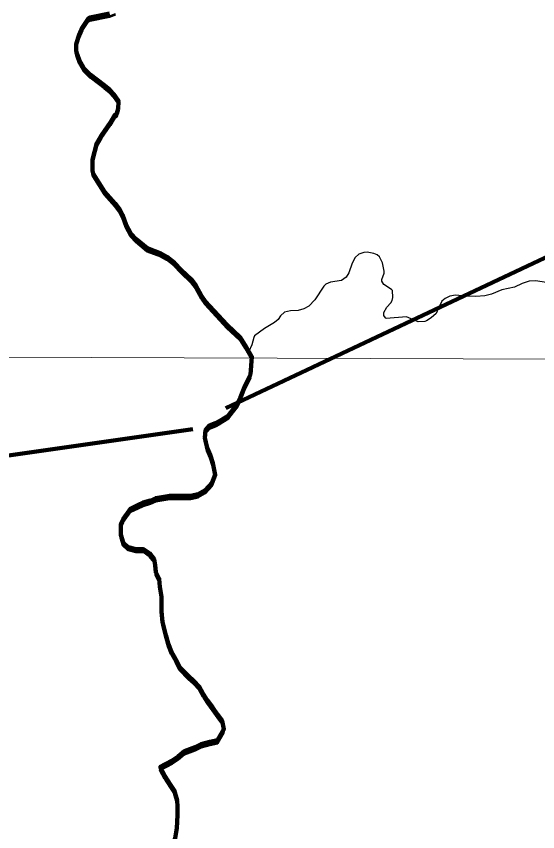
# Model space of a CAD drawing. Extents: x -1643653 to 4543381, y 1624270 to 13878484.
# Drawn here: x 736109 to 740621, y 8945147 to 8952202 of the extents above; entities that cross this region are included whole.
import ezdxf

# ---------------------------------------------------------------- set-up
doc = ezdxf.new("R2010")
doc.units = 0
doc.header["$LTSCALE"] = 200
for name, color, linetype, lineweight in [('1', 7, 'Continuous', 13), ('24', 7, 'Continuous', 25), ('53', 7, 'Continuous', 106), ('59', 7, 'Continuous', 53), ('60', 7, 'Continuous', 13), ('9', 7, 'Continuous', 90)]:
    doc.layers.add(name, color=color, linetype=linetype, lineweight=lineweight)

msp = doc.modelspace()

# ---------------------------------------------------------------- linework, layer by layer
at = {"layer": '1'}
msp.add_line((565315.3, 8949866.8), (791497.7, 8949052.2), dxfattribs=at)
at = {"layer": '24', "lineweight": 53}
for points in [[(736915.8, 8952227.5), (736746.2, 8952191.8), (736734.2, 8952186), (736680.5, 8952109.1), (736652.4, 8952042.2), (736628, 8951962.5), (736626.1, 8951909.8), (736629.1, 8951890.4), (736652.2, 8951824.1), (736693.8, 8951753.5), (736751.8, 8951695.4), (736872.7, 8951604.6), (736918.3, 8951565.6), (736953.6, 8951528.3), (736987.1, 8951480.3), (736992.2, 8951466.2), (736991.6, 8951401.6)], [(736991.6, 8951401.6), (736977.6, 8951361.6), (736962.6, 8951350.4), (736923.5, 8951285.3), (736844.9, 8951173.2), (736806.8, 8951104.1), (736767.2, 8950959.9), (736766.7, 8950864.6), (736773.5, 8950843), (736873.1, 8950687.5), (736964, 8950582.3), (737005.9, 8950527.2), (737027.5, 8950484.6), (737056.7, 8950403.1), (737100.5, 8950322.1), (737144.6, 8950272.8), (737242.5, 8950194.6), (737359.4, 8950150.4), (737410.4, 8950121.1), (737478.1, 8950069.7), (737536.8, 8950007.6), (737622.1, 8949926.5), (737662.5, 8949873.3), (737710.3, 8949784.5), (737742.4, 8949737.3), (737932.5, 8949531.3), (738045.7, 8949425), (738090.7, 8949356.8), (738148, 8949255.8), (738136, 8949103.5)], [(738136, 8949103.5), (738089.6, 8949007), (738048.2, 8948905.4), (738017.2, 8948839.4), (737945.4, 8948748.2), (737869, 8948701.7), (737833, 8948682.7), (737782, 8948662.6), (737747, 8948620.9), (737740.6, 8948556), (737760.3, 8948469.2), (737785.4, 8948408), (737810.3, 8948336.6), (737829.9, 8948234.6), (737804, 8948168.5), (737742.6, 8948102.7), (737681.3, 8948067.4), (737615.1, 8948052.6), (737564.2, 8948052.9), (737508.3, 8948053.2), (737437.1, 8948053.7), (737314.9, 8948034), (737269, 8948014), (737207.8, 8947994), (737161.9, 8947973.9), (737100.6, 8947943.7), (737033.9, 8947852.4), (737013.2, 8947806.7), (737012.6, 8947715.1), (737032.5, 8947648.7), (737078, 8947607.7), (737144, 8947592), (737210.1, 8947591.6), (737260.7, 8947555.7), (737301, 8947504.5), (737310.8, 8947453.5), (737315.5, 8947392.4), (737345.6, 8947336.2), (737350.2, 8947264.9), (737364.9, 8947178.2), (737364.5, 8947122.2), (737364, 8947050.9), (737373.5, 8946959.2), (737403.3, 8946847), (737423.1, 8946775.6), (737448.1, 8946709.2), (737488.3, 8946637.7), (737523.4, 8946571.2), (737599.2, 8946494.4), (737644.7, 8946453.4), (737690.1, 8946402.2), (737725.3, 8946340.8), (737760.5, 8946284.6), (737805.8, 8946223.2), (737851.2, 8946161.8), (737891.5, 8946105.6), (737906, 8946034), (737906, 8946034)], [(737906, 8946034), (737850.6, 8945938.3), (737784.3, 8945923.5), (737707.9, 8945903.6), (737656.9, 8945878.4), (737565.1, 8945843.3), (737508.8, 8945797.8), (737457.7, 8945762.5), (737354.3, 8945707.2), (737354.3, 8945707.2), (737354.5, 8945706.8)], [(737354.5, 8945706.8), (737394.5, 8945630.5), (737439.8, 8945559), (737475, 8945507.8), (737499.8, 8945416), (737504.6, 8945365.1), (737504, 8945288.7), (737498.2, 8945176.7), (737482.3, 8945090.2), (737466.6, 8945029.2), (737445.8, 8944963.1), (737430.2, 8944902.1), (737414.4, 8944830.9), (737408.9, 8944774.9), (737372.8, 8944698.8), (737342, 8944653.1), (737311, 8944587.1), (737305.5, 8944531.1), (737295.3, 8944521), (737294.5, 8944512.4)]]:
    msp.add_lwpolyline(points, dxfattribs=at)
at = {"layer": '24'}
for points in [[(740735.3, 8949891.9), (740602.9, 8949913.7), (740548.3, 8949910.1), (740486.8, 8949891.4), (740420.3, 8949858.4), (740310.4, 8949835.8), (740220.6, 8949798.5), (740162.9, 8949782.6), (740084.8, 8949779.1), (739999.7, 8949781.3), (739910, 8949788.8), (739859.3, 8949781.2), (739821.4, 8949761.7), (739790.7, 8949737.8), (739761.1, 8949678), (739743.2, 8949632.1), (739700.3, 8949594.3), (739658.9, 8949566.6), (739643.6, 8949560.7), (739587.5, 8949559.2), (739486.2, 8949601.8), (739309.6, 8949588.5), (739303.3, 8949591.9), (739288.7, 8949612.8), (739288.5, 8949639.8), (739315.2, 8949685), (739348.8, 8949722.2), (739360.7, 8949743.3), (739366.1, 8949769.7), (739363.8, 8949828.5), (739356.3, 8949838.8), (739288.5, 8949881.8), (739271.4, 8949910.5), (739271.3, 8949924.3), (739290.9, 8949980.8), (739292.3, 8949997.4), (739277.5, 8950068.8), (739251.5, 8950120.9), (739232.9, 8950137.4), (739203.2, 8950149.1), (739145.7, 8950160.4), (739116.4, 8950158.3), (739073.6, 8950144.2), (739042.1, 8950115.9), (739014.9, 8950065.3), (738985.1, 8949983.4), (738962.1, 8949945.3), (738924.2, 8949917.2), (738826.7, 8949901.6), (738788.2, 8949885.5), (738771.3, 8949866.9), (738692.4, 8949750.2), (738639.2, 8949694.6), (738595.7, 8949672.3)], [(738595.7, 8949672.3), (738595.7, 8949672.3), (738548.7, 8949658), (738482.6, 8949654.4), (738430.5, 8949643.6), (738394, 8949611.5), (738374.2, 8949580.1), (738342.5, 8949551.8), (738256.8, 8949502.2), (738171.1, 8949436.8), (738163.5, 8949423.3), (738147.7, 8949359.1), (738121.4, 8949302.9)]]:
    msp.add_lwpolyline(points, dxfattribs=at)
at = {"layer": '53'}
for points in [[(736915.8, 8952227.5), (736746.2, 8952191.8), (736734.2, 8952186), (736680.5, 8952109.1), (736652.4, 8952042.2), (736628, 8951962.5), (736626.1, 8951909.8), (736629.1, 8951890.4), (736652.2, 8951824.1), (736693.8, 8951753.5), (736751.8, 8951695.4), (736872.7, 8951604.6), (736918.3, 8951565.6), (736953.6, 8951528.3), (736987.1, 8951480.3), (736992.2, 8951466.2), (736991.6, 8951401.6)], [(736915.8, 8952227.5), (736746.2, 8952191.8), (736734.2, 8952186), (736680.5, 8952109.1), (736652.4, 8952042.2), (736628, 8951962.5), (736626.1, 8951909.8), (736629.1, 8951890.4), (736652.2, 8951824.1), (736693.8, 8951753.5), (736751.8, 8951695.4), (736872.7, 8951604.6), (736918.3, 8951565.6), (736953.6, 8951528.3), (736987.1, 8951480.3), (736992.2, 8951466.2), (736991.6, 8951401.6)], [(736915.8, 8952227.5), (736746.2, 8952191.8), (736734.2, 8952186), (736680.5, 8952109.1), (736652.4, 8952042.2), (736628, 8951962.5), (736626.1, 8951909.8), (736629.1, 8951890.4), (736652.2, 8951824.1), (736693.8, 8951753.5), (736751.8, 8951695.4), (736872.7, 8951604.6), (736918.3, 8951565.6), (736953.6, 8951528.3), (736987.1, 8951480.3), (736992.2, 8951466.2), (736991.6, 8951401.6)], [(736991.6, 8951401.6), (736977.6, 8951361.6), (736962.6, 8951350.4), (736923.5, 8951285.3), (736844.9, 8951173.2), (736806.8, 8951104.1), (736767.2, 8950959.9), (736766.7, 8950864.6), (736773.5, 8950843), (736873.1, 8950687.5), (736964, 8950582.3), (737005.9, 8950527.2), (737027.5, 8950484.6), (737056.7, 8950403.1), (737100.5, 8950322.1), (737144.6, 8950272.8), (737242.5, 8950194.6), (737359.4, 8950150.4), (737410.4, 8950121.1), (737478.1, 8950069.7), (737536.8, 8950007.6), (737622.1, 8949926.5), (737662.5, 8949873.3), (737710.3, 8949784.5), (737742.4, 8949737.3), (737932.5, 8949531.3), (738045.7, 8949425), (738090.7, 8949356.8), (738148, 8949255.8), (738136, 8949103.5)], [(736991.6, 8951401.6), (736977.6, 8951361.6), (736962.6, 8951350.4), (736923.5, 8951285.3), (736844.9, 8951173.2), (736806.8, 8951104.1), (736767.2, 8950959.9), (736766.7, 8950864.6), (736773.5, 8950843), (736873.1, 8950687.5), (736964, 8950582.3), (737005.9, 8950527.2), (737027.5, 8950484.6), (737056.7, 8950403.1), (737100.5, 8950322.1), (737144.6, 8950272.8), (737242.5, 8950194.6), (737359.4, 8950150.4), (737410.4, 8950121.1), (737478.1, 8950069.7), (737536.8, 8950007.6), (737622.1, 8949926.5), (737662.5, 8949873.3), (737710.3, 8949784.5), (737742.4, 8949737.3), (737932.5, 8949531.3), (738045.7, 8949425), (738090.7, 8949356.8), (738148, 8949255.8), (738136, 8949103.5)], [(736991.6, 8951401.6), (736977.6, 8951361.6), (736962.6, 8951350.4), (736923.5, 8951285.3), (736844.9, 8951173.2), (736806.8, 8951104.1), (736767.2, 8950959.9), (736766.7, 8950864.6), (736773.5, 8950843), (736873.1, 8950687.5), (736964, 8950582.3), (737005.9, 8950527.2), (737027.5, 8950484.6), (737056.7, 8950403.1), (737100.5, 8950322.1), (737144.6, 8950272.8), (737242.5, 8950194.6), (737359.4, 8950150.4), (737410.4, 8950121.1), (737478.1, 8950069.7), (737536.8, 8950007.6), (737622.1, 8949926.5), (737662.5, 8949873.3), (737710.3, 8949784.5), (737742.4, 8949737.3), (737932.5, 8949531.3), (738045.7, 8949425), (738090.7, 8949356.8), (738148, 8949255.8), (738136, 8949103.5)], [(738136, 8949103.5), (738089.6, 8949007), (738048.2, 8948905.4), (738017.2, 8948839.4), (737945.4, 8948748.2), (737869, 8948701.7), (737833, 8948682.7), (737782, 8948662.6), (737747, 8948620.9), (737740.6, 8948556), (737760.3, 8948469.2), (737785.4, 8948408), (737810.3, 8948336.6), (737829.9, 8948234.6), (737804, 8948168.5), (737742.6, 8948102.7), (737681.3, 8948067.4), (737615.1, 8948052.6), (737564.2, 8948052.9), (737508.3, 8948053.2), (737437.1, 8948053.7), (737314.9, 8948034), (737269, 8948014), (737207.8, 8947994), (737161.9, 8947973.9), (737100.6, 8947943.7), (737033.9, 8947852.4), (737013.2, 8947806.7), (737012.6, 8947715.1), (737032.5, 8947648.7), (737078, 8947607.7), (737144, 8947592), (737210.1, 8947591.6), (737260.7, 8947555.7), (737301, 8947504.5), (737310.8, 8947453.5), (737315.5, 8947392.4), (737345.6, 8947336.2), (737350.2, 8947264.9), (737364.9, 8947178.2), (737364.5, 8947122.2), (737364, 8947050.9), (737373.5, 8946959.2), (737403.3, 8946847), (737423.1, 8946775.6), (737448.1, 8946709.2), (737488.3, 8946637.7), (737523.4, 8946571.2), (737599.2, 8946494.4), (737644.7, 8946453.4), (737690.1, 8946402.2), (737725.3, 8946340.8), (737760.5, 8946284.6), (737805.8, 8946223.2), (737851.2, 8946161.8), (737891.5, 8946105.6), (737906, 8946034), (737906, 8946034)], [(738136, 8949103.5), (738089.6, 8949007), (738048.2, 8948905.4), (738017.2, 8948839.4), (737945.4, 8948748.2), (737869, 8948701.7), (737833, 8948682.7), (737782, 8948662.6), (737747, 8948620.9), (737740.6, 8948556), (737760.3, 8948469.2), (737785.4, 8948408), (737810.3, 8948336.6), (737829.9, 8948234.6), (737804, 8948168.5), (737742.6, 8948102.7), (737681.3, 8948067.4), (737615.1, 8948052.6), (737564.2, 8948052.9), (737508.3, 8948053.2), (737437.1, 8948053.7), (737314.9, 8948034), (737269, 8948014), (737207.8, 8947994), (737161.9, 8947973.9), (737100.6, 8947943.7), (737033.9, 8947852.4), (737013.2, 8947806.7), (737012.6, 8947715.1), (737032.5, 8947648.7), (737078, 8947607.7), (737144, 8947592), (737210.1, 8947591.6), (737260.7, 8947555.7), (737301, 8947504.5), (737310.8, 8947453.5), (737315.5, 8947392.4), (737345.6, 8947336.2), (737350.2, 8947264.9), (737364.9, 8947178.2), (737364.5, 8947122.2), (737364, 8947050.9), (737373.5, 8946959.2), (737403.3, 8946847), (737423.1, 8946775.6), (737448.1, 8946709.2), (737488.3, 8946637.7), (737523.4, 8946571.2), (737599.2, 8946494.4), (737644.7, 8946453.4), (737690.1, 8946402.2), (737725.3, 8946340.8), (737760.5, 8946284.6), (737805.8, 8946223.2), (737851.2, 8946161.8), (737891.5, 8946105.6), (737906, 8946034), (737906, 8946034)], [(738136, 8949103.5), (738089.6, 8949007), (738048.2, 8948905.4), (738017.2, 8948839.4), (737945.4, 8948748.2), (737869, 8948701.7), (737833, 8948682.7), (737782, 8948662.6), (737747, 8948620.9), (737740.6, 8948556), (737760.3, 8948469.2), (737785.4, 8948408), (737810.3, 8948336.6), (737829.9, 8948234.6), (737804, 8948168.5), (737742.6, 8948102.7), (737681.3, 8948067.4), (737615.1, 8948052.6), (737564.2, 8948052.9), (737508.3, 8948053.2), (737437.1, 8948053.7), (737314.9, 8948034), (737269, 8948014), (737207.8, 8947994), (737161.9, 8947973.9), (737100.6, 8947943.7), (737033.9, 8947852.4), (737013.2, 8947806.7), (737012.6, 8947715.1), (737032.5, 8947648.7), (737078, 8947607.7), (737144, 8947592), (737210.1, 8947591.6), (737260.7, 8947555.7), (737301, 8947504.5), (737310.8, 8947453.5), (737315.5, 8947392.4), (737345.6, 8947336.2), (737350.2, 8947264.9), (737364.9, 8947178.2), (737364.5, 8947122.2), (737364, 8947050.9), (737373.5, 8946959.2), (737403.3, 8946847), (737423.1, 8946775.6), (737448.1, 8946709.2), (737488.3, 8946637.7), (737523.4, 8946571.2), (737599.2, 8946494.4), (737644.7, 8946453.4), (737690.1, 8946402.2), (737725.3, 8946340.8), (737760.5, 8946284.6), (737805.8, 8946223.2), (737851.2, 8946161.8), (737891.5, 8946105.6), (737906, 8946034), (737906, 8946034)], [(737906, 8946034), (737850.6, 8945938.3), (737784.3, 8945923.5), (737707.9, 8945903.6), (737656.9, 8945878.4), (737565.1, 8945843.3), (737508.8, 8945797.8), (737457.7, 8945762.5), (737354.3, 8945707.2), (737354.3, 8945707.2), (737354.5, 8945706.8)], [(737906, 8946034), (737850.6, 8945938.3), (737784.3, 8945923.5), (737707.9, 8945903.6), (737656.9, 8945878.4), (737565.1, 8945843.3), (737508.8, 8945797.8), (737457.7, 8945762.5), (737354.3, 8945707.2), (737354.3, 8945707.2), (737354.5, 8945706.8)], [(737906, 8946034), (737850.6, 8945938.3), (737784.3, 8945923.5), (737707.9, 8945903.6), (737656.9, 8945878.4), (737565.1, 8945843.3), (737508.8, 8945797.8), (737457.7, 8945762.5), (737354.3, 8945707.2), (737354.3, 8945707.2), (737354.5, 8945706.8)], [(737354.5, 8945706.8), (737394.5, 8945630.5), (737439.8, 8945559), (737475, 8945507.8), (737499.8, 8945416), (737504.6, 8945365.1), (737504, 8945288.7), (737498.2, 8945176.7), (737482.3, 8945090.2), (737466.6, 8945029.2), (737445.8, 8944963.1), (737430.2, 8944902.1), (737414.4, 8944830.9), (737408.9, 8944774.9), (737372.8, 8944698.8), (737342, 8944653.1), (737311, 8944587.1), (737305.5, 8944531.1), (737295.3, 8944521), (737294.5, 8944512.4)], [(737354.5, 8945706.8), (737394.5, 8945630.5), (737439.8, 8945559), (737475, 8945507.8), (737499.8, 8945416), (737504.6, 8945365.1), (737504, 8945288.7), (737498.2, 8945176.7), (737482.3, 8945090.2), (737466.6, 8945029.2), (737445.8, 8944963.1), (737430.2, 8944902.1), (737414.4, 8944830.9), (737408.9, 8944774.9), (737372.8, 8944698.8), (737342, 8944653.1), (737311, 8944587.1), (737305.5, 8944531.1), (737295.3, 8944521), (737294.5, 8944512.4)], [(737354.5, 8945706.8), (737394.5, 8945630.5), (737439.8, 8945559), (737475, 8945507.8), (737499.8, 8945416), (737504.6, 8945365.1), (737504, 8945288.7), (737498.2, 8945176.7), (737482.3, 8945090.2), (737466.6, 8945029.2), (737445.8, 8944963.1), (737430.2, 8944902.1), (737414.4, 8944830.9), (737408.9, 8944774.9), (737372.8, 8944698.8), (737342, 8944653.1), (737311, 8944587.1), (737305.5, 8944531.1), (737295.3, 8944521), (737294.5, 8944512.4)]]:
    msp.add_lwpolyline(points, dxfattribs=at)
at = {"layer": '59'}
for points in [[(736915.8, 8952227.5), (736746.2, 8952191.8), (736734.2, 8952186), (736680.5, 8952109.1), (736652.4, 8952042.2), (736628, 8951962.5), (736626.1, 8951909.8), (736629.1, 8951890.4), (736652.2, 8951824.1), (736693.8, 8951753.5), (736751.8, 8951695.4), (736872.7, 8951604.6), (736918.3, 8951565.6), (736953.6, 8951528.3), (736987.1, 8951480.3), (736992.2, 8951466.2), (736991.6, 8951401.6)], [(736991.6, 8951375.4), (736992.2, 8951440), (736987.1, 8951454.2), (736953.6, 8951502.1), (736918.3, 8951539.5), (736872.7, 8951578.5), (736751.8, 8951669.3), (736693.8, 8951727.3), (736652.2, 8951797.9), (736629.1, 8951864.2), (736626.1, 8951883.7), (736628, 8951936.4), (736652.4, 8952016), (736680.5, 8952083), (736734.2, 8952159.8), (736746.2, 8952165.6), (736915.8, 8952201.3), (736968.5, 8952220.3)], [(736991.6, 8951401.6), (736977.6, 8951361.6), (736962.6, 8951350.4), (736923.5, 8951285.3), (736844.9, 8951173.2), (736806.8, 8951104.1), (736767.2, 8950959.9), (736766.7, 8950864.6), (736773.5, 8950843), (736873.1, 8950687.5), (736964, 8950582.3), (737005.9, 8950527.2), (737027.5, 8950484.6), (737056.7, 8950403.1), (737100.5, 8950322.1), (737144.6, 8950272.8), (737242.5, 8950194.6), (737359.4, 8950150.4), (737410.4, 8950121.1), (737478.1, 8950069.7), (737536.8, 8950007.6), (737622.1, 8949926.5), (737662.5, 8949873.3), (737710.3, 8949784.5), (737742.4, 8949737.3), (737932.5, 8949531.3), (738045.7, 8949425), (738090.7, 8949356.8), (738148, 8949255.8), (738136, 8949103.5)], [(738136, 8949077.3), (738148, 8949229.7), (738090.7, 8949330.7), (738045.7, 8949398.9), (737932.5, 8949505.2), (737742.4, 8949711.1), (737710.3, 8949758.3), (737662.5, 8949847.1), (737622.1, 8949900.3), (737536.8, 8949981.5), (737478.1, 8950043.5), (737410.4, 8950095), (737359.4, 8950124.3), (737242.5, 8950168.4), (737144.6, 8950246.7), (737100.5, 8950296), (737056.7, 8950376.9), (737027.5, 8950458.4), (737005.9, 8950501.1), (736964, 8950556.1), (736873.1, 8950661.3), (736773.5, 8950816.8), (736766.7, 8950838.4), (736767.2, 8950933.8), (736806.8, 8951077.9), (736844.9, 8951147), (736923.5, 8951259.2), (736962.6, 8951324.3), (736977.6, 8951335.4), (736991.6, 8951375.4)], [(738136, 8949103.5), (738089.6, 8949007), (738048.2, 8948905.4), (738017.2, 8948839.4), (737945.4, 8948748.2), (737869, 8948701.7), (737833, 8948682.7), (737782, 8948662.6), (737747, 8948620.9), (737740.6, 8948556), (737760.3, 8948469.2), (737785.4, 8948408), (737810.3, 8948336.6), (737829.9, 8948234.6), (737804, 8948168.5), (737742.6, 8948102.7), (737681.3, 8948067.4), (737615.1, 8948052.6), (737564.2, 8948052.9), (737508.3, 8948053.2), (737437.1, 8948053.7), (737314.9, 8948034), (737269, 8948014), (737207.8, 8947994), (737161.9, 8947973.9), (737100.6, 8947943.7), (737033.9, 8947852.4), (737013.2, 8947806.7), (737012.6, 8947715.1), (737032.5, 8947648.7), (737078, 8947607.7), (737144, 8947592), (737210.1, 8947591.6), (737260.7, 8947555.7), (737301, 8947504.5), (737310.8, 8947453.5), (737315.5, 8947392.4), (737345.6, 8947336.2), (737350.2, 8947264.9), (737364.9, 8947178.2), (737364.5, 8947122.2), (737364, 8947050.9), (737373.5, 8946959.2), (737403.3, 8946847), (737423.1, 8946775.6), (737448.1, 8946709.2), (737488.3, 8946637.7), (737523.4, 8946571.2), (737599.2, 8946494.4), (737644.7, 8946453.4), (737690.1, 8946402.2), (737725.3, 8946340.8), (737760.5, 8946284.6), (737805.8, 8946223.2), (737851.2, 8946161.8), (737891.5, 8946105.6), (737906, 8946034), (737906, 8946034)], [(737906, 8946007.8), (737906, 8946007.8), (737891.5, 8946079.4), (737851.2, 8946135.7), (737805.8, 8946197.1), (737760.5, 8946258.4), (737725.3, 8946314.7), (737690.1, 8946376), (737644.7, 8946427.2), (737599.2, 8946468.2), (737523.4, 8946545.1), (737488.3, 8946611.5), (737448.1, 8946683), (737423.1, 8946749.4), (737403.3, 8946820.8), (737373.5, 8946933), (737364, 8947024.7), (737364.5, 8947096), (737364.9, 8947152), (737350.2, 8947238.7), (737345.6, 8947310), (737315.5, 8947366.2), (737310.8, 8947427.4), (737301, 8947478.3), (737260.7, 8947529.5), (737210.1, 8947565.5), (737144, 8947565.9), (737078, 8947581.6), (737032.5, 8947622.6), (737012.6, 8947688.9), (737013.2, 8947780.6), (737033.9, 8947826.3), (737100.6, 8947917.5), (737161.9, 8947947.7), (737207.8, 8947967.8), (737269, 8947987.8), (737314.9, 8948007.9), (737437.1, 8948027.5), (737508.3, 8948027.1), (737564.2, 8948026.7), (737615.1, 8948026.4), (737681.3, 8948041.3), (737742.6, 8948076.6), (737804, 8948142.4), (737829.9, 8948208.4), (737810.3, 8948310.4), (737785.4, 8948381.8), (737760.3, 8948443.1), (737740.6, 8948529.8), (737747, 8948594.8), (737782, 8948636.5), (737833, 8948656.5), (737869, 8948675.5), (737945.4, 8948722), (738017.2, 8948813.3), (738048.2, 8948879.3), (738089.6, 8948980.9), (738136, 8949077.3)], [(737906, 8946034), (737850.6, 8945938.3), (737784.3, 8945923.5), (737707.9, 8945903.6), (737656.9, 8945878.4), (737565.1, 8945843.3), (737508.8, 8945797.8), (737457.7, 8945762.5), (737354.3, 8945707.2), (737354.3, 8945707.2), (737354.5, 8945706.8)], [(737354.3, 8945681), (737354.3, 8945681), (737457.7, 8945736.4), (737508.8, 8945771.7), (737565.1, 8945817.2), (737656.9, 8945852.3), (737707.9, 8945877.4), (737784.3, 8945897.3), (737850.6, 8945912.2), (737906, 8946007.8)], [(737354.5, 8945706.8), (737394.5, 8945630.5), (737439.8, 8945559), (737475, 8945507.8), (737499.8, 8945416), (737504.6, 8945365.1), (737504, 8945288.7), (737498.2, 8945176.7), (737482.3, 8945090.2), (737466.6, 8945029.2), (737445.8, 8944963.1), (737430.2, 8944902.1), (737414.4, 8944830.9), (737408.9, 8944774.9), (737372.8, 8944698.8), (737342, 8944653.1), (737311, 8944587.1), (737305.5, 8944531.1), (737295.3, 8944521), (737294.5, 8944512.4)], [(737295.3, 8944494.8), (737305.5, 8944505), (737311, 8944560.9), (737342, 8944626.9), (737372.8, 8944672.6), (737408.9, 8944748.8), (737414.4, 8944804.7), (737430.2, 8944875.9), (737445.8, 8944936.9), (737466.6, 8945003), (737482.3, 8945064), (737498.2, 8945150.5), (737504, 8945262.5), (737504.6, 8945338.9), (737499.8, 8945389.8), (737475, 8945481.7), (737439.8, 8945532.8), (737394.5, 8945604.4), (737354.5, 8945680.7), (737354.3, 8945681)]]:
    msp.add_lwpolyline(points, dxfattribs=at)
at = {"layer": '60', "lineweight": 25}
msp.add_spline([(814781, 9009175.5), (814787.2, 9009173.4), (814796.9, 9009173.4), (814799.4, 9009172.4), (814805.1, 9009174.5), (814805.6, 9009176.5), (814811.7, 9009179.5), (814811.7, 9009179.5), (814801.5, 9009181), (814790.7, 9009181.5), (814784.1, 9009183.1), (814777.4, 9009185.1), (814778.4, 9009175.5)], degree=3, dxfattribs=at)
at = {"layer": '9'}
for points in [[(717295.3, 8959630.3), (717636.9, 8956393.6), (717537.2, 8955887), (718376.1, 8955487), (718808.6, 8955185.8), (719472.1, 8954177.6), (719984.6, 8952814.2), (721077.3, 8952390.4), (721486.8, 8951456.6), (721666.8, 8950799.8), (721718.4, 8950547.1), (727920.4, 8947850.3), (733274.5, 8948007.9), (737635.8, 8948628.8)], [(737921.5, 8948812.5), (740981.3, 8950253.8), (750519.5, 8951321.2), (750521.5, 8957798.6)], [(736915.8, 8952227.5), (736746.2, 8952191.8), (736734.2, 8952186), (736680.5, 8952109.1), (736652.4, 8952042.2), (736628, 8951962.5), (736626.1, 8951909.8), (736629.1, 8951890.4), (736652.2, 8951824.1), (736693.8, 8951753.5), (736751.8, 8951695.4), (736872.7, 8951604.6), (736918.3, 8951565.6), (736953.6, 8951528.3), (736987.1, 8951480.3), (736992.2, 8951466.2), (736991.6, 8951401.6)], [(736991.6, 8951401.6), (736977.6, 8951361.6), (736962.6, 8951350.4), (736923.5, 8951285.3), (736844.9, 8951173.2), (736806.8, 8951104.1), (736767.2, 8950959.9), (736766.7, 8950864.6), (736773.5, 8950843), (736873.1, 8950687.5), (736964, 8950582.3), (737005.9, 8950527.2), (737027.5, 8950484.6), (737056.7, 8950403.1), (737100.5, 8950322.1), (737144.6, 8950272.8), (737242.5, 8950194.6), (737359.4, 8950150.4), (737410.4, 8950121.1), (737478.1, 8950069.7), (737536.8, 8950007.6), (737622.1, 8949926.5), (737662.5, 8949873.3), (737710.3, 8949784.5), (737742.4, 8949737.3), (737932.5, 8949531.3), (738045.7, 8949425), (738090.7, 8949356.8), (738148, 8949255.8), (738136, 8949103.5)], [(738136, 8949103.5), (738089.6, 8949007), (738048.2, 8948905.4), (738017.2, 8948839.4), (737945.4, 8948748.2), (737869, 8948701.7), (737833, 8948682.7), (737782, 8948662.6), (737747, 8948620.9), (737740.6, 8948556), (737760.3, 8948469.2), (737785.4, 8948408), (737810.3, 8948336.6), (737829.9, 8948234.6), (737804, 8948168.5), (737742.6, 8948102.7), (737681.3, 8948067.4), (737615.1, 8948052.6), (737564.2, 8948052.9), (737508.3, 8948053.2), (737437.1, 8948053.7), (737314.9, 8948034), (737269, 8948014), (737207.8, 8947994), (737161.9, 8947973.9), (737100.6, 8947943.7), (737033.9, 8947852.4), (737013.2, 8947806.7), (737012.6, 8947715.1), (737032.5, 8947648.7), (737078, 8947607.7), (737144, 8947592), (737210.1, 8947591.6), (737260.7, 8947555.7), (737301, 8947504.5), (737310.8, 8947453.5), (737315.5, 8947392.4), (737345.6, 8947336.2), (737350.2, 8947264.9), (737364.9, 8947178.2), (737364.5, 8947122.2), (737364, 8947050.9), (737373.5, 8946959.2), (737403.3, 8946847), (737423.1, 8946775.6), (737448.1, 8946709.2), (737488.3, 8946637.7), (737523.4, 8946571.2), (737599.2, 8946494.4), (737644.7, 8946453.4), (737690.1, 8946402.2), (737725.3, 8946340.8), (737760.5, 8946284.6), (737805.8, 8946223.2), (737851.2, 8946161.8), (737891.5, 8946105.6), (737906, 8946034), (737906, 8946034)], [(737906, 8946034), (737850.6, 8945938.3), (737784.3, 8945923.5), (737707.9, 8945903.6), (737656.9, 8945878.4), (737565.1, 8945843.3), (737508.8, 8945797.8), (737457.7, 8945762.5), (737354.3, 8945707.2), (737354.3, 8945707.2), (737354.5, 8945706.8)], [(737354.5, 8945706.8), (737394.5, 8945630.5), (737439.8, 8945559), (737475, 8945507.8), (737499.8, 8945416), (737504.6, 8945365.1), (737504, 8945288.7), (737498.2, 8945176.7), (737482.3, 8945090.2), (737466.6, 8945029.2), (737445.8, 8944963.1), (737430.2, 8944902.1), (737414.4, 8944830.9), (737408.9, 8944774.9), (737372.8, 8944698.8), (737342, 8944653.1), (737311, 8944587.1), (737305.5, 8944531.1), (737295.3, 8944521), (737294.5, 8944512.4)]]:
    msp.add_lwpolyline(points, dxfattribs=at)

doc.saveas('drawing.dxf')
